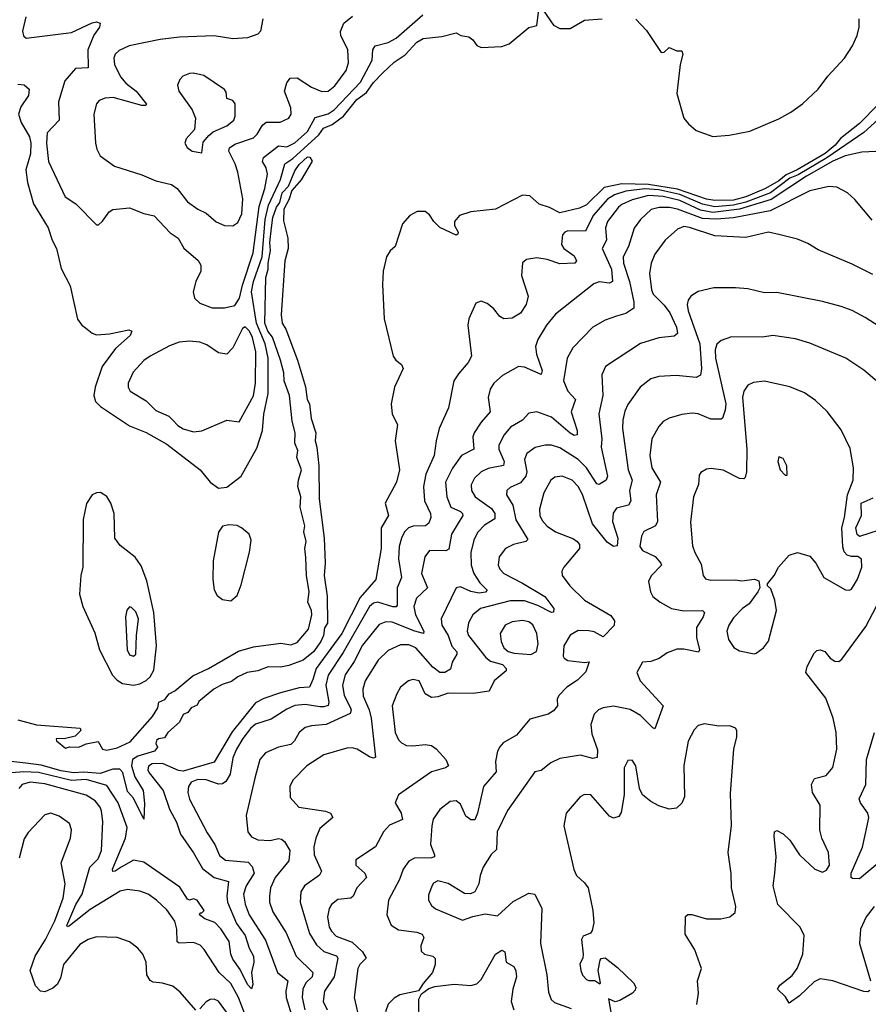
# Model space of a CAD drawing. Extents: x 1550320 to 1685906, y 509093 to 640511.
# Tile 330 of 532: x 1631714 to 1635817, y 566722 to 571481. Entities that reach past the tile are written whole.
import ezdxf

# ---------------------------------------------------------------- set-up
doc = ezdxf.new("R2010")
doc.units = 0

msp = doc.modelspace()

# ---------------------------------------------------------------- linework, layer by layer
at = {"layer": '0CON20XD'}
for points in [[(1631705, 571169.2), (1631735, 571166), (1631760, 571145), (1631756.9, 571115), (1631719.3, 571060.7), (1631708.2, 571025), (1631721.8, 570985), (1631761.7, 570915), (1631768.5, 570885), (1631767.1, 570832.9), (1631744, 570755), (1631751.7, 570695), (1631780.7, 570590.7), (1631851.5, 570475), (1631870.7, 570415), (1631891.6, 570375), (1631915, 570278.6), (1631958.2, 570195), (1631994.4, 570034.4), (1632014.7, 570004.7), (1632031.8, 569991.8), (1632065, 569965.7), (1632085, 569957.8), (1632147.8, 569962.2), (1632242.3, 569982.3), (1632255.8, 569975), (1632248.5, 569955), (1632177.8, 569892.2), (1632112.9, 569805), (1632079.8, 569705), (1632072.9, 569665), (1632081.4, 569635), (1632105, 569612), (1632245, 569517.9), (1632325, 569485.3), (1632425, 569429.1), (1632587.1, 569305), (1632635.7, 569245), (1632675, 569216.9), (1632715, 569222.1), (1632785, 569274.1), (1632860.5, 569409.5), (1632888.1, 569495), (1632894.4, 569575), (1632915.6, 569674.4), (1632916, 569845), (1632901.6, 569915), (1632858.7, 570015), (1632835.6, 570165), (1632844.7, 570215), (1632887.1, 570335), (1632900.4, 570515), (1632916.3, 570585), (1632975, 570709.4), (1632995.8, 570784.2), (1633035, 570810), (1633160.5, 570925), (1633183, 570957), (1633225, 570974.9), (1633279.3, 571015), (1633344.2, 571095), (1633390.6, 571129.4), (1633425, 571177), (1633470.3, 571225), (1633525, 571276.2), (1633578.4, 571311.6), (1633635, 571372.7), (1633665, 571390.9), (1633755, 571400), (1633825, 571418), (1633847.5, 571405), (1633885, 571398), (1633904.2, 571384.2), (1633925, 571356.7), (1633945, 571346.2), (1634045, 571351.4), (1634080, 571365), (1634175, 571443.3), (1634215, 571453.3), (1634225, 571542.5)], [(1634245, 571528), (1634295, 571454.2), (1634325, 571438.1), (1634375, 571439.2), (1634445, 571479.2), (1634530, 571485)], [(1631743.1, 571495), (1631728, 571425), (1631732.9, 571402.9), (1631745, 571392), (1631965, 571420), (1632065, 571465.3), (1632085, 571470.4), (1632104, 571465), (1632100.6, 571445), (1632072.8, 571407.2), (1632043.4, 571335), (1632045, 571248.8), (1631984, 571245), (1631932.7, 571185), (1631901.2, 571085), (1631905.5, 570995), (1631846.4, 570935), (1631844.1, 570885), (1631853.3, 570795), (1631934, 570625), (1631985, 570591.4), (1632085, 570490), (1632095, 570490), (1632115, 570507.5), (1632147.1, 570552.9), (1632165, 570564), (1632245, 570571.9), (1632314.5, 570544.5), (1632365, 570532.5), (1632441.7, 570451.7), (1632480, 570425), (1632507.2, 570377.2), (1632576.9, 570316.9), (1632590.6, 570295), (1632589.4, 570265), (1632565.7, 570215), (1632553.3, 570165), (1632560, 570135), (1632585, 570111.4), (1632645, 570088.9), (1632705, 570089.2), (1632755, 570100), (1632776.7, 570135), (1632791.4, 570198.6), (1632842.3, 570355), (1632872.1, 570577.9), (1632899.2, 570665), (1632912.8, 570735), (1632906.2, 570765), (1632888.1, 570795), (1632892.5, 570815), (1632965, 570872.2), (1633005, 570866.7), (1633045, 570885.6), (1633105, 570940.2), (1633141.9, 571008.1), (1633205, 571026.6), (1633235, 571045.2), (1633361.1, 571178.9), (1633418.4, 571285), (1633421.8, 571335), (1633433.3, 571355), (1633495, 571371.4), (1633535, 571392), (1633663.3, 571505)], [(1632890, 571485), (1632878, 571425), (1632865, 571410.8), (1632815, 571393.3), (1632745, 571388.6), (1632655, 571403.5), (1632486.5, 571396.5), (1632393.8, 571386.2), (1632243.3, 571355), (1632195, 571331.8), (1632176.4, 571315), (1632169.6, 571295), (1632172.8, 571265), (1632201.3, 571205), (1632226.9, 571175), (1632276.8, 571135), (1632327.7, 571072.3), (1632323.8, 571066.2), (1632305, 571066.7), (1632165.4, 571104.6), (1632127.6, 571102.4), (1632098.8, 571091.2), (1632085, 571074), (1632072.3, 571025), (1632080.5, 570885), (1632086.9, 570855), (1632103.9, 570823.9), (1632172.6, 570772.6), (1632305, 570730.8), (1632372.2, 570702.2), (1632448.6, 570685), (1632475.2, 570665.2), (1632525, 570600.5), (1632575.8, 570565), (1632615.3, 570545.3), (1632664.6, 570504.6), (1632705, 570487.1), (1632745, 570484.2), (1632768.3, 570501.7), (1632787.4, 570542.6), (1632793.2, 570615), (1632768.9, 570745), (1632756.6, 570785), (1632725.3, 570845), (1632728.2, 570861.8), (1632755, 570880), (1632845, 570910.4), (1632862.3, 570927.7), (1632887.8, 570972.2), (1632905, 570986.2), (1632973.3, 570986.7), (1633015.7, 571005), (1633027.3, 571025), (1633025.4, 571055), (1632994.6, 571135), (1633005, 571176), (1633021.1, 571198.9), (1633055, 571199.5), (1633124.4, 571155), (1633175, 571133.9), (1633205, 571136.2), (1633238.1, 571161.9), (1633291.8, 571235), (1633303.2, 571273.2), (1633300, 571335), (1633267.5, 571405), (1633264.6, 571424.6), (1633280.8, 571465), (1633322.4, 571497.6)], [(1634693.4, 571483.4), (1634745, 571428.8), (1634815, 571322.5), (1634830, 571325), (1634855, 571346.7), (1634890.7, 571330.7), (1634915, 571330), (1634920, 571315), (1634908, 571265), (1634890.5, 571125), (1634925.6, 571005.6), (1634947.4, 570977.4), (1634985, 570945.7), (1635065, 570917.3), (1635145, 570922.5), (1635245, 570942.2), (1635385, 571002.1), (1635442.5, 571035), (1635499.2, 571075), (1635574.4, 571145.6), (1635621.7, 571208.3), (1635702, 571295), (1635740.8, 571355), (1635763.8, 571405), (1635773.3, 571445), (1635772.5, 571485)], [(1632595, 570837.5), (1632601.2, 570888.8), (1632627.9, 570922.1), (1632650.3, 570939.7), (1632715, 570967.5), (1632750, 570995), (1632756.7, 571015), (1632755.6, 571075), (1632745, 571091.4), (1632715, 571100), (1632711.7, 571131.7), (1632703.7, 571143.7), (1632605, 571211.4), (1632555, 571223.3), (1632535, 571221.9), (1632502.4, 571207.6), (1632487.9, 571192.1), (1632476.9, 571165), (1632483.5, 571135), (1632547.8, 571045), (1632564.4, 571005), (1632558.9, 570951.1), (1632518.8, 570905), (1632513.3, 570885), (1632524.1, 570864.1), (1632547.5, 570845), (1632595, 570837.5)], [(1635865, 571070.6), (1635775, 570979), (1635683, 570907), (1635656.4, 570875), (1635607.9, 570835), (1635473.4, 570755), (1635419.2, 570730.8), (1635385, 570703), (1635320.3, 570665), (1635225, 570624.5), (1635165, 570609.4), (1635075, 570606.6), (1635035, 570614.2), (1634895, 570661.6), (1634755, 570684.1), (1634625, 570688.6), (1634540, 570670), (1634455, 570585.8), (1634420.9, 570570.9), (1634325, 570547.1), (1634275, 570573.8), (1634225, 570588.8), (1634180.4, 570630.4), (1634145, 570633.2), (1634015, 570565.9), (1633895, 570552.5), (1633840.8, 570535), (1633817.1, 570505), (1633817.1, 570487.1), (1633833.3, 570455), (1633832.5, 570445), (1633825, 570440), (1633745, 570477.1), (1633717.1, 570505), (1633695, 570538.6), (1633675, 570553.5), (1633636.3, 570553.7), (1633600, 570535), (1633565, 570493.8), (1633530, 570385), (1633505, 570363.3), (1633488, 570335), (1633471.4, 570265), (1633468.1, 570201.9), (1633475.6, 570035.6), (1633520, 569855), (1633533.3, 569835), (1633560, 569815), (1633568.8, 569795), (1633526, 569705), (1633509.4, 569625), (1633515.6, 569575), (1633540, 569525), (1633530, 569445), (1633550.5, 569305), (1633535.6, 569245), (1633480.8, 569145), (1633497.3, 569085), (1633461.9, 569025), (1633461.2, 568925), (1633436.7, 568775), (1633361, 568689), (1633272.3, 568515), (1633147, 568345), (1633132.2, 568292.2), (1633115, 568254.6), (1633065, 568251.6), (1632975, 568227.3), (1632895, 568200.4), (1632855, 568179.8), (1632740.8, 568039.2), (1632655, 567892.5), (1632505, 567849.1), (1632481.6, 567851.6), (1632405, 567886.4), (1632355.4, 567884.6), (1632336.3, 567873.7), (1632333.9, 567855), (1632340.7, 567840.7), (1632408.6, 567755), (1632437.9, 567665), (1632471.6, 567601.6), (1632492.1, 567545), (1632554.6, 567454.6), (1632598.1, 567378.1), (1632654.6, 567335), (1632723.1, 567315), (1632715.3, 567245.3), (1632719.1, 567215), (1632763, 567113), (1632805, 567054.4), (1632824, 566994), (1632844.4, 566955), (1632846.5, 566925), (1632834.4, 566875), (1632841.7, 566818.3), (1632835, 566796.7), (1632815, 566817.5), (1632780.6, 566890.6), (1632745, 566940.8), (1632734.7, 566965), (1632726.1, 567025), (1632686.8, 567086.8), (1632657.1, 567117.1), (1632610, 567135), (1632583.3, 567155), (1632586.2, 567163.8), (1632595, 567164.2), (1632605.5, 567175), (1632572.5, 567225), (1632555, 567232.2), (1632535, 567224.7), (1632525, 567230.8), (1632488, 567288), (1632315, 567408.7), (1632265, 567418.1), (1632204.5, 567385), (1632175, 567365.6), (1632165, 567363.8), (1632162.1, 567375), (1632225.5, 567525), (1632233, 567577), (1632189.8, 567695), (1632135, 567779.7), (1632035, 567809), (1631965, 567803), (1631805, 567842.7), (1631733.9, 567846.1), (1631675, 567840.7)], [(1635865, 570998.6), (1635795, 570935.9), (1635617.2, 570812.8), (1635478, 570732), (1635437.8, 570715), (1635344.1, 570645), (1635225, 570599.1), (1635165, 570584.4), (1635075, 570577.1), (1635015, 570588.9), (1634905.6, 570635.6), (1634805, 570658.3), (1634736.8, 570663.2), (1634645, 570652.7), (1634589.1, 570635), (1634556.8, 570613.2), (1634486.5, 570535), (1634450.4, 570459.6), (1634365, 570460.5), (1634349.5, 570455), (1634338, 570442), (1634334.4, 570395), (1634344.9, 570374.9), (1634395, 570340), (1634405.7, 570315), (1634398, 570305), (1634325, 570300.7), (1634265, 570322.7), (1634215, 570330.6), (1634165, 570322), (1634144.3, 570305.7), (1634140.5, 570245), (1634172.5, 570145), (1634163.6, 570105), (1634135, 570063.3), (1634095, 570037.8), (1634055, 570035.7), (1634035, 570045.8), (1634004.3, 570085), (1633975, 570108.9), (1633945, 570120.8), (1633919.5, 570110.5), (1633886, 570035), (1633880, 570005), (1633898.5, 569855), (1633882.2, 569825), (1633835, 569770), (1633813.6, 569735), (1633788.1, 569605), (1633742.2, 569505), (1633728.5, 569445), (1633718.2, 569375), (1633677.2, 569285), (1633665.7, 569224.3), (1633671.4, 569155), (1633700.9, 569095), (1633702.2, 569075), (1633692.1, 569047.9), (1633675.8, 569035), (1633617.2, 569032.7), (1633593.5, 569025), (1633575, 569005.5), (1633559.7, 568975), (1633549.5, 568935), (1633546.2, 568875), (1633560.6, 568785), (1633539.8, 568735), (1633539, 568651), (1633535, 568643.6), (1633517.4, 568642.6), (1633445, 568665.6), (1633425, 568661.4), (1633405.7, 568644.3), (1633277.4, 568422.6), (1633205, 568313.6), (1633194.8, 568265), (1633208.3, 568181.7), (1633205, 568165.6), (1633185, 568159), (1633165, 568160.4), (1633095, 568170.9), (1633045, 568165.7), (1633005, 568148.9), (1632929.6, 568100.4), (1632855, 568075.3), (1632829.6, 568055), (1632792.5, 568007.5), (1632762.5, 567955), (1632745, 567914), (1632731.7, 567835), (1632710.5, 567799.5), (1632695, 567787.5), (1632675, 567785.3), (1632615, 567807.5), (1632575, 567808.8), (1632542.5, 567795), (1632530.8, 567775), (1632527.5, 567745), (1632535, 567714.2), (1632621.1, 567551.1), (1632658.1, 567495), (1632680.9, 567440.9), (1632709.4, 567419.4), (1632818.4, 567408.4), (1632838.6, 567388.6), (1632847.8, 567355), (1632809.2, 567295), (1632796.9, 567255), (1632804.7, 567205.3), (1632824.4, 567155), (1632902.3, 567032.3), (1632961.1, 566875), (1633010.7, 566835), (1633001.3, 566785), (1633002.2, 566755), (1633033.5, 566655)], [(1635853.6, 570843.6), (1635785, 570841.1), (1635705, 570822.4), (1635645, 570796.9), (1635518, 570725), (1635347.4, 570612.6), (1635193.9, 570566.1), (1635065, 570549), (1635005, 570560.2), (1634905, 570607.7), (1634825, 570626.2), (1634755, 570631.8), (1634675, 570610.5), (1634625, 570587.5), (1634609.1, 570575), (1634555.3, 570505), (1634546.5, 570475), (1634551.4, 570415), (1634530.3, 570375), (1634575.7, 570275), (1634580.4, 570215), (1634565, 570207.2), (1634515, 570214.6), (1634490, 570205), (1634305, 570057.1), (1634260.6, 570005), (1634219.6, 569935), (1634208.3, 569901.7), (1634212.9, 569865), (1634240.7, 569785), (1634235, 569765.7), (1634155, 569801.2), (1634125.5, 569804.5), (1634048.5, 569761.5), (1634006.1, 569723.9), (1633989.5, 569695), (1633979.5, 569655), (1633989.5, 569585), (1633944.6, 569535), (1633910.9, 569485), (1633904.6, 569465), (1633910, 569405), (1633850.9, 569375), (1633807.2, 569312.8), (1633772.5, 569245), (1633778.8, 569175), (1633799.2, 569125), (1633845, 569103.8), (1633855.4, 569095), (1633856.1, 569085), (1633801.3, 568995), (1633788.8, 568921.2), (1633775, 568913.8), (1633695, 568915.4), (1633673.1, 568885), (1633656.8, 568805), (1633686, 568735), (1633632.3, 568685), (1633620.5, 568645), (1633628.1, 568605), (1633668.2, 568525), (1633666.7, 568515), (1633624.7, 568525.3), (1633515, 568569.8), (1633485, 568571.4), (1633452.8, 568557.2), (1633371.7, 568458.3), (1633331.4, 568378.6), (1633288.1, 568315), (1633275.2, 568265), (1633283.3, 568215), (1633314.2, 568155), (1633317.1, 568142.9), (1633311.8, 568128.2), (1633196.1, 568073.9), (1633125, 568067.8), (1633095, 568059.3), (1633064.8, 568035.2), (1633043.1, 567995), (1633025, 567978.2), (1632965, 567964.6), (1632902.9, 567937.1), (1632875.4, 567904.6), (1632851.2, 567815), (1632809.5, 567635), (1632817.5, 567555), (1632835, 567532.2), (1632865, 567516.2), (1632925, 567513.8), (1632965, 567523.5), (1632980.7, 567520.7), (1632995, 567508.8), (1633019.5, 567465), (1633015.4, 567415), (1632950, 567335), (1632927.5, 567285), (1632921.1, 567245), (1632922.3, 567215), (1632938.2, 567168.2), (1633003, 567067), (1633050.8, 566955), (1633131.3, 566875), (1633127.5, 566855), (1633097.4, 566825), (1633082.5, 566795), (1633080.4, 566755), (1633092.3, 566695)], [(1631705, 568096.7), (1631795, 568073.3), (1632007, 568057), (1632010, 568045), (1631981.7, 568018.3), (1631935, 568007.5), (1631890, 568005), (1631892.5, 567995), (1631935, 567960), (1631955, 567966), (1632000, 567965), (1632035, 567981.2), (1632093, 567993), (1632114, 567955), (1632135, 567950.7), (1632185, 567961.2), (1632248.9, 567991.1), (1632356.2, 568113.8), (1632382.5, 568155), (1632387.3, 568182.7), (1632415.8, 568195), (1632437.3, 568222.7), (1632465, 568236.9), (1632550.7, 568309.3), (1632626.7, 568345), (1632771.5, 568428.5), (1632845, 568449.5), (1632976.8, 568466.8), (1633025, 568459.2), (1633055, 568471.2), (1633111.2, 568535), (1633126.9, 568605), (1633125.3, 568625), (1633107.6, 568665), (1633112.9, 568715), (1633100.6, 568795), (1633097.9, 568882.1), (1633092, 568925), (1633098.6, 568958.6), (1633087.3, 569005), (1633093.1, 569035), (1633070.3, 569125), (1633073.9, 569175), (1633059.2, 569225), (1633061.4, 569255), (1633077.4, 569305), (1633053.3, 569365), (1633058.2, 569398.2), (1633044.7, 569435), (1633046.2, 569485), (1633031.4, 569541.4), (1633018.3, 569665), (1632993.1, 569735), (1632991.6, 569775), (1632975.2, 569835), (1632937.1, 569947.1), (1632914.3, 569975), (1632899.7, 570015), (1632904.6, 570235), (1632915.7, 570275), (1632914.9, 570305), (1632927.3, 570365), (1632923.8, 570405), (1632931.9, 570475), (1632938, 570525), (1632955.6, 570575), (1632972.6, 570597.4), (1632983.1, 570645), (1633013.4, 570676.6), (1633045, 570750.8), (1633065, 570782), (1633105, 570818), (1633117.5, 570817.5), (1633127.5, 570797.5), (1633075, 570707.5), (1633030, 570655), (1633015, 570610), (1632990.6, 570565), (1632989.4, 570509.4), (1633010, 570425), (1633011.8, 570375), (1632996, 570315), (1632978.3, 570055), (1632983.4, 570015), (1633000.7, 569985), (1633056.7, 569835), (1633096.6, 569706.6), (1633104, 569645), (1633114.5, 569624.5), (1633123.1, 569553.1), (1633146.2, 569485), (1633142.6, 569445), (1633151.5, 569415), (1633160, 569325), (1633162.6, 569165), (1633186.1, 568975), (1633190.5, 568855), (1633185.7, 568795), (1633201.2, 568695), (1633202.8, 568565), (1633188.4, 568541.6), (1633183.6, 568505), (1633170.2, 568475), (1633135, 568426.4), (1633085, 568385.2), (1633015, 568360), (1632975, 568351.8), (1632915, 568353.3), (1632865.5, 568334.5), (1632813.8, 568326.2), (1632768.6, 568305), (1632738.2, 568281.8), (1632692.8, 568267.2), (1632652.9, 568245), (1632580.8, 568185), (1632572, 568168), (1632543.8, 568155), (1632526.9, 568133.1), (1632505, 568122.5), (1632487.5, 568085), (1632430, 568035), (1632415, 568010), (1632385, 568005.3), (1632375, 567996.7), (1632372.3, 567982.3), (1632380, 567965), (1632365.7, 567945), (1632285, 567921.1), (1632259.4, 567905), (1632254.3, 567875), (1632270.8, 567820.8), (1632311.7, 567755), (1632317.7, 567692.3), (1632315, 567617.5), (1632265, 567718), (1632235, 567750.6), (1632212.4, 567842.4), (1632197.7, 567857.7), (1632165, 567858.1), (1632103.2, 567836.8), (1632025, 567844.6), (1631975, 567840.7), (1631915, 567850.1), (1631817.7, 567877.7), (1631743.2, 567886.8), (1631595, 567903.8)], [(1635835, 570512), (1635752.6, 570612.6), (1635716.2, 570645), (1635665, 570672.5), (1635625.5, 570675.5), (1635535, 570654.7), (1635342.5, 570557.5), (1635165, 570523.9), (1635083.3, 570516.7), (1635015, 570520.8), (1634895, 570565.9), (1634856.5, 570573.5), (1634806.5, 570573.5), (1634766.8, 570563.2), (1634715.5, 570515), (1634685, 570472.9), (1634657.2, 570385), (1634632.2, 570335), (1634633.3, 570305), (1634662.3, 570215), (1634683.8, 570116.2), (1634683.6, 570086.4), (1634645, 570060.3), (1634598.8, 570048.8), (1634545, 570029.5), (1634485, 569995.5), (1634387.8, 569895), (1634360.5, 569845), (1634343.1, 569735), (1634364.7, 569685), (1634401.5, 569645), (1634380.5, 569585), (1634409.2, 569495), (1634409.4, 569475), (1634395, 569471.5), (1634375, 569481.9), (1634285, 569560), (1634215, 569585.5), (1634175, 569580), (1634145.2, 569544.8), (1634087.7, 569512.3), (1634056.1, 569473.9), (1634030.3, 569425), (1634030.5, 569405), (1634055.8, 569345), (1634053.6, 569326.4), (1633978.9, 569311.1), (1633944.8, 569295.2), (1633913.8, 569265), (1633897.7, 569232.3), (1633898.2, 569205), (1633916.2, 569175), (1633995, 569117.9), (1634012.1, 569095), (1634010.8, 569069.2), (1633962, 569038), (1633928.3, 569001.7), (1633910.6, 568965), (1633895.8, 568905), (1633897.6, 568845), (1633910.5, 568805), (1633939.5, 568759.5), (1633975, 568723.3), (1633966.5, 568713.5), (1633935, 568709.8), (1633895, 568717), (1633845, 568739.6), (1633825, 568735.6), (1633752.1, 568585), (1633754.7, 568555), (1633785.1, 568505.1), (1633802.9, 568452.9), (1633827.1, 568425), (1633828.2, 568415), (1633805.3, 568375), (1633797.7, 568342.3), (1633768.8, 568325), (1633745, 568325.4), (1633710.8, 568350.8), (1633629.6, 568445), (1633595, 568459.2), (1633555, 568458.9), (1633495, 568431.8), (1633447.3, 568385), (1633384.6, 568285), (1633372.6, 568245), (1633375, 568210.8), (1633403, 568145), (1633413.2, 568105), (1633433.6, 567916.4), (1633425, 567911.2), (1633405, 567917.5), (1633346.2, 567955), (1633320.9, 567960.9), (1633295, 567959.4), (1633185, 567927.9), (1633101.9, 567875), (1633034.2, 567805), (1633020.8, 567775), (1633021.3, 567721.3), (1633064.5, 567674.5), (1633193.3, 567655), (1633216.2, 567645), (1633228.8, 567625), (1633165, 567571.1), (1633145.2, 567524.8), (1633136.3, 567483.6), (1633137.8, 567445), (1633174, 567365), (1633163.8, 567346.2), (1633091.9, 567295), (1633073.5, 567265), (1633070.9, 567215), (1633091.8, 567145), (1633114.8, 567064.8), (1633149, 567009), (1633185, 566976.5), (1633245.9, 566955.9), (1633252.7, 566945), (1633235.3, 566855), (1633187.5, 566785), (1633180.9, 566735), (1633200.4, 566695)], [(1635839.1, 570249.1), (1635738.9, 570298.9), (1635575, 570368.6), (1635525, 570400), (1635475, 570420), (1635391.1, 570441.1), (1635335, 570454), (1635225, 570428), (1635075, 570436.7), (1634952.9, 570477.1), (1634925, 570480.8), (1634895, 570469.4), (1634835, 570415.7), (1634785, 570347.1), (1634767.1, 570305), (1634759.6, 570255), (1634768.4, 570175), (1634776.6, 570155), (1634830.7, 570100.7), (1634857.2, 570065), (1634889.1, 569995), (1634894.4, 569965), (1634879.1, 569950.9), (1634805, 569943.6), (1634715, 569916.5), (1634546, 569805), (1634529.4, 569765), (1634533.2, 569665), (1634513.5, 569576.5), (1634528.1, 569455), (1634525.3, 569415), (1634555.4, 569274.6), (1634549.4, 569255), (1634515, 569234.4), (1634505, 569237.5), (1634455, 569314.7), (1634415, 569355.2), (1634325, 569412.2), (1634285, 569424.7), (1634255, 569425.4), (1634205.9, 569414.1), (1634166, 569384), (1634154.6, 569355), (1634166.1, 569296.1), (1634161.6, 569275), (1634135, 569241.8), (1634085, 569220), (1634068.9, 569205), (1634068.5, 569185), (1634097.9, 569135), (1634113.3, 569063.3), (1634171.1, 568968.9), (1634161.2, 568958.8), (1634101.2, 568945), (1634062.9, 568925), (1634032.5, 568885), (1634027.9, 568845), (1634036.2, 568825), (1634054.5, 568805), (1634145, 568757.2), (1634252.5, 568692.5), (1634296.7, 568635), (1634295, 568616.7), (1634285, 568615.8), (1634219.6, 568649.6), (1634155, 568672.1), (1634085, 568671.7), (1633941.9, 568635), (1633904.5, 568605), (1633883.7, 568566.3), (1633878.2, 568525), (1633883.9, 568505), (1633968.2, 568398.2), (1633991.1, 568381.1), (1634047.9, 568365), (1634065.6, 568345), (1634065.6, 568334.4), (1634008.6, 568285), (1633984.2, 568235.8), (1633905.9, 568224.1), (1633785, 568226.2), (1633735, 568208.4), (1633705, 568205.4), (1633675, 568221.9), (1633645.2, 568285.2), (1633615, 568292.7), (1633593.9, 568286.1), (1633555.8, 568255), (1633537.2, 568222.8), (1633515.6, 568165), (1633529.1, 568035), (1633545, 568000), (1633560, 567985), (1633585, 567973.2), (1633615, 567970.8), (1633675, 567978.2), (1633705, 567973.1), (1633727.3, 567957.3), (1633774.3, 567905), (1633788, 567875), (1633773.3, 567865), (1633704.4, 567845.6), (1633545.8, 567735), (1633529.4, 567695), (1633559.2, 567645), (1633565.5, 567614.5), (1633502.2, 567587.8), (1633473.1, 567555), (1633435, 567482.9), (1633339.5, 567420.5), (1633340, 567395), (1633382.9, 567355), (1633390.8, 567335), (1633344.7, 567285.3), (1633326.2, 567245), (1633315.7, 567235), (1633252.3, 567227.7), (1633221.4, 567205), (1633211.1, 567185), (1633203.1, 567145), (1633210, 567095), (1633220.9, 567075), (1633245, 567051.8), (1633322.3, 567022.3), (1633371.5, 566975), (1633390, 566945), (1633358.9, 566915), (1633348.2, 566895), (1633331.2, 566755), (1633359.2, 566635)], [(1635955, 569943.1), (1635801.1, 570041.1), (1635738.8, 570075), (1635685, 570095.6), (1635595, 570119.4), (1635375, 570161.9), (1635315, 570160.6), (1635235, 570180), (1635175, 570185.5), (1635070, 570185), (1634995, 570168.1), (1634959.2, 570145), (1634945.7, 570125), (1634941.1, 570105), (1634945.7, 570074.3), (1635002.2, 569915), (1635009.8, 569795), (1635005, 569762.5), (1634985, 569751.8), (1634888.3, 569761.7), (1634805, 569756.5), (1634765.4, 569744.6), (1634714.7, 569705.3), (1634655, 569621.9), (1634640.3, 569589.7), (1634629.4, 569545), (1634628.8, 569505), (1634656.4, 569305), (1634674.7, 569255), (1634661.9, 569205), (1634669.5, 569155), (1634658.1, 569135), (1634600.3, 569119.8), (1634584.2, 569095.8), (1634580.7, 569055), (1634605.3, 568975), (1634602, 568938), (1634585, 568935.5), (1634555, 568955.5), (1634483.6, 569045), (1634435, 569186.7), (1634414.4, 569224.4), (1634385.2, 569255.2), (1634337.5, 569275), (1634300.8, 569269.2), (1634281.5, 569255), (1634248.2, 569195), (1634226.9, 569115), (1634229.6, 569085), (1634239.9, 569059.9), (1634265, 569032.3), (1634305, 569005.4), (1634391.9, 568971.9), (1634409.6, 568959.6), (1634420, 568945), (1634421.1, 568925), (1634345.6, 568834.4), (1634336, 568815), (1634337.5, 568795), (1634374.3, 568744.3), (1634445, 568675.5), (1634571.6, 568601.6), (1634590, 568575), (1634587.7, 568552.3), (1634535, 568497.5), (1634491.7, 568521.7), (1634465, 568527.9), (1634415, 568528.5), (1634375, 568506.7), (1634345.6, 568455), (1634341.4, 568405), (1634346, 568395), (1634365, 568383.5), (1634446.2, 568373.8), (1634467.5, 568377.5), (1634451.2, 568328.8), (1634411.5, 568288.5), (1634360, 568255), (1634320, 568215), (1634313.2, 568196.8), (1634313.6, 568165), (1634295, 568140.5), (1634268.8, 568125), (1634180.5, 568099.5), (1634116.3, 568023.6), (1634051.2, 567985), (1634035, 567966.7), (1634024.4, 567945.6), (1634014.6, 567895.4), (1634017.8, 567845), (1633956.5, 567775), (1633927.3, 567645), (1633915, 567614.3), (1633895, 567613.3), (1633871.8, 567631.8), (1633845, 567688.6), (1633825, 567705.6), (1633795, 567702.9), (1633745, 567664.3), (1633712.9, 567617.1), (1633706.2, 567585), (1633699.7, 567495), (1633720, 567445), (1633718.9, 567435), (1633705, 567429.7), (1633622.2, 567427.8), (1633595, 567413.3), (1633568.8, 567375), (1633551.1, 567325), (1633497.1, 567225), (1633488.8, 567155), (1633510.6, 567105), (1633545, 567081.5), (1633635, 567070.6), (1633660.8, 567060.8), (1633668.8, 567045), (1633653.5, 567005), (1633655, 566978.8), (1633671.2, 566965), (1633711.2, 566955), (1633723.6, 566943.6), (1633722.7, 566915), (1633710.6, 566875), (1633665, 566822.5), (1633643, 566787), (1633552.1, 566767.9), (1633525, 566752), (1633495, 566723.3), (1633482.5, 566685)], [(1632555, 569489.6), (1632595, 569493.5), (1632715, 569545.8), (1632775, 569537.5), (1632845, 569662.5), (1632854.7, 569724.7), (1632855.3, 569875), (1632840, 569945), (1632825, 569975.6), (1632805, 569996.7), (1632791.9, 569988.1), (1632745.4, 569894.6), (1632715, 569864.2), (1632675, 569871.4), (1632619.7, 569909.7), (1632585, 569921.8), (1632535, 569927.1), (1632485, 569921.8), (1632438, 569905), (1632344.2, 569855), (1632315, 569833.1), (1632262.1, 569777.9), (1632238.1, 569725), (1632238.9, 569705), (1632248.6, 569685), (1632325, 569638.2), (1632372.4, 569592.4), (1632434.7, 569564.8), (1632454.6, 569545), (1632479.2, 569519.2), (1632505, 569504), (1632555, 569489.6)], [(1635870, 569725), (1635795, 569787.5), (1635708.8, 569845), (1635535, 569917.5), (1635465, 569938.5), (1635355, 569954.4), (1635305, 569946.7), (1635155, 569947.8), (1635105, 569930.6), (1635085, 569912.5), (1635076.1, 569885), (1635078.6, 569845), (1635127.6, 569625), (1635125, 569593.8), (1635112.5, 569555), (1635105, 569550), (1635055, 569549.5), (1634995, 569575.5), (1634965, 569580), (1634915, 569573.5), (1634853.8, 569555), (1634825, 569538.6), (1634804.6, 569515.4), (1634770, 569455), (1634761.1, 569375), (1634770.7, 569315), (1634812.9, 569245), (1634790.8, 569185), (1634797.5, 569055), (1634788, 569035), (1634732.4, 569007.6), (1634720, 568985), (1634712.3, 568935), (1634725.6, 568915), (1634786.9, 568886.9), (1634814.5, 568855), (1634816.7, 568845), (1634767.5, 568792.5), (1634754.3, 568765), (1634763.8, 568715), (1634775, 568693.1), (1634810.9, 568665), (1634865, 568635.9), (1634925, 568623.1), (1635015, 568625.3), (1635025.6, 568615), (1635019.2, 568595), (1634986.6, 568543.4), (1634985.9, 568495), (1635000.5, 568435), (1634996.3, 568423.7), (1634925, 568438.5), (1634891.7, 568438.3), (1634845, 568420.6), (1634806.3, 568393.7), (1634765, 568379.2), (1634725, 568375.8), (1634697.5, 568325), (1634714.4, 568285), (1634824.4, 568165), (1634785, 568053.8), (1634775, 568057.5), (1634715, 568118.5), (1634665, 568146.8), (1634585, 568162.3), (1634535, 568155.5), (1634512, 568145), (1634491.9, 568125), (1634475.4, 568074.6), (1634480.9, 568029.1), (1634508.1, 567951.9), (1634505.8, 567914.2), (1634485, 567910.4), (1634425, 567926.5), (1634325, 567910), (1634281.3, 567888.7), (1634235, 567852), (1634205, 567846), (1634071.9, 567658.1), (1634022.5, 567555), (1634019.4, 567470.6), (1633993.5, 567446.5), (1633955.6, 567385), (1633940, 567345), (1633934.4, 567305), (1633915, 567266), (1633894.3, 567255.7), (1633865, 567257.5), (1633785, 567305.6), (1633735, 567319.4), (1633715, 567308), (1633706.6, 567293.4), (1633690.4, 567249.6), (1633690.5, 567225), (1633705, 567199.2), (1633725, 567183.3), (1633855, 567128.6), (1633905, 567147.1), (1633965, 567158.9), (1634025, 567148.8), (1634100.7, 567219.3), (1634175, 567259.1), (1634205, 567254), (1634238.6, 567185), (1634231.8, 567015), (1634262.7, 566865), (1634270.8, 566780.8), (1634283.3, 566745), (1634300.5, 566730.5), (1634381, 566701)], [(1635265, 568416), (1635275, 568418.8), (1635310, 568445), (1635335, 568477.5), (1635372.9, 568625), (1635365.7, 568675.7), (1635345, 568730), (1635330, 568745), (1635330, 568755), (1635362.5, 568795), (1635383.3, 568835), (1635435, 568892.5), (1635475, 568905.5), (1635535, 568888.6), (1635562.5, 568855), (1635601.2, 568785), (1635706.1, 568726.1), (1635725, 568723.8), (1635735, 568728.8), (1635765, 568776.7), (1635785.6, 568835), (1635784.3, 568874.3), (1635766.8, 568886.8), (1635735, 568886.5), (1635715, 568893.1), (1635699.8, 568909.8), (1635693.2, 568933.2), (1635688.9, 569025), (1635702.6, 569075), (1635715.6, 569184.4), (1635743.5, 569255), (1635745.6, 569315), (1635729.3, 569409.3), (1635685, 569498.8), (1635618, 569588), (1635561.3, 569641.3), (1635508, 569678), (1635437.2, 569707.2), (1635315, 569733.3), (1635262.1, 569727.9), (1635235, 569714.2), (1635214.7, 569685.3), (1635208.7, 569655), (1635229.5, 569405), (1635228.8, 569295), (1635221.4, 569268.6), (1635215, 569261.2), (1635195, 569263.8), (1635115, 569304), (1635058, 569312), (1635035, 569308), (1635007.1, 569292.9), (1634999.7, 569280.3), (1634995.6, 569235), (1634972.5, 569175), (1634958, 569052), (1634967.6, 568937.6), (1634978.1, 568905), (1635009.7, 568849.7), (1635018.6, 568795), (1635029.1, 568779.1), (1635055, 568771.9), (1635173.6, 568773.6), (1635205, 568768.6), (1635267.5, 568777.5), (1635288.3, 568768.3), (1635292.5, 568735), (1635283.3, 568715), (1635241.7, 568658.3), (1635208.6, 568635), (1635165, 568589.2), (1635142.2, 568555), (1635133.5, 568525), (1635140.6, 568485), (1635167, 568447), (1635195, 568430.8), (1635265, 568416)], [(1635425, 569280), (1635422.5, 569325), (1635405, 569360), (1635385, 569367.5), (1635380, 569345), (1635391.2, 569305), (1635415, 569280), (1635425, 569280)], [(1632265, 568264.8), (1632295, 568270.4), (1632325, 568286.3), (1632344.5, 568305.5), (1632362.6, 568337.4), (1632376.1, 568455), (1632363.2, 568615), (1632328.7, 568768.7), (1632300.8, 568840.8), (1632273.1, 568883.1), (1632199.9, 568939.9), (1632174.6, 568974.6), (1632170.9, 569095), (1632155, 569143.8), (1632135, 569176), (1632105, 569195.7), (1632085, 569194), (1632065, 569183.8), (1632037, 569143), (1632020.8, 569065), (1632019.4, 568835), (1632010, 568795), (1632003.6, 568705), (1632019.5, 568645), (1632078.2, 568518.2), (1632100.6, 568435), (1632163.2, 568313.2), (1632185, 568289.2), (1632211.9, 568271.9), (1632265, 568264.8)], [(1635915, 569028.1), (1635775, 568983.8), (1635763.1, 568993.1), (1635757.1, 569025), (1635783.7, 569085), (1635782, 569145), (1635840, 569170)], [(1632735, 568671.4), (1632765, 568697.8), (1632785, 568748.9), (1632825, 568906.9), (1632832.5, 568965), (1632822.8, 568995), (1632786.6, 569025), (1632765, 569036.2), (1632725, 569039.6), (1632695, 569032.5), (1632675.5, 569004.5), (1632649.5, 568865), (1632647.8, 568775), (1632654.3, 568725), (1632668.3, 568698.3), (1632695, 568679.2), (1632735, 568671.4)], [(1635825, 566788.8), (1635815, 566782.5), (1635795, 566784.2), (1635645.4, 566835.4), (1635585, 566844.4), (1635555, 566831.1), (1635485, 566762.2), (1635435, 566727.5), (1635417.3, 566757.3), (1635377.5, 566795), (1635390, 566815), (1635448.7, 566861.3), (1635472.3, 566895), (1635500, 566965), (1635506.4, 567055), (1635486.9, 567095), (1635379.1, 567205), (1635357.5, 567295), (1635365.8, 567355.8), (1635371.9, 567435), (1635361.2, 567535), (1635364.1, 567555.9), (1635375, 567562.5), (1635405, 567545.8), (1635437.5, 567515), (1635484.7, 567444.7), (1635558.8, 567375), (1635595, 567361.4), (1635615, 567370.8), (1635629.4, 567395), (1635624, 567455), (1635592.9, 567525), (1635582.9, 567562.9), (1635583.6, 567685), (1635547.5, 567745), (1635541.8, 567785), (1635556.2, 567813.8), (1635612.5, 567827.5), (1635645, 567866.2), (1635664.5, 567955), (1635661.5, 568035), (1635647.3, 568105), (1635612.2, 568202.2), (1635514.4, 568325), (1635520.8, 568355), (1635555, 568418.8), (1635567.9, 568432.1), (1635584.4, 568435.6), (1635606.6, 568426.6), (1635633.1, 568395), (1635655, 568380.5), (1635675, 568379.4), (1635689.6, 568390.4), (1635805, 568548.6), (1635907.8, 568745)], [(1632265, 568404.3), (1632275.5, 568415), (1632278.5, 568505), (1632289.1, 568585), (1632275, 568619.2), (1632255, 568640), (1632245, 568642.5), (1632232.7, 568627.3), (1632225.7, 568594.3), (1632233.3, 568435), (1632245, 568410.8), (1632265, 568404.3)], [(1634185, 568413.1), (1634212.2, 568427.8), (1634221.1, 568465), (1634214.7, 568515), (1634195, 568555.6), (1634175, 568570.8), (1634145, 568577.3), (1634095, 568571.2), (1634061.4, 568555), (1634037.5, 568515), (1634042.1, 568475), (1634055.5, 568445), (1634075, 568427.7), (1634105, 568418.7), (1634185, 568413.1)], [(1634988.7, 566721.3), (1634996.7, 566775), (1634991.9, 566835), (1635010.8, 566895), (1634978.6, 566985), (1634931.7, 567061.7), (1634933.4, 567146.6), (1634945, 567155.7), (1634964.4, 567155.6), (1635035, 567135.7), (1635104.2, 567135.8), (1635147.5, 567145), (1635173.3, 567165), (1635176.2, 567195), (1635155.5, 567285), (1635154.4, 567354.4), (1635140, 567455), (1635155.5, 567585.5), (1635150.8, 567740.8), (1635167.1, 567955), (1635180.8, 568015), (1635181.2, 568045), (1635175, 568056.7), (1635148.3, 568068.3), (1635095, 568065.6), (1635025, 568078), (1634995, 568068.8), (1634975, 568048.8), (1634946.6, 567993.4), (1634925.5, 567875.5), (1634928.5, 567725), (1634915.4, 567694.6), (1634889.3, 567670.7), (1634855, 567665.6), (1634805, 567681.1), (1634765, 567702.2), (1634725.8, 567735), (1634710, 567765), (1634693.3, 567875), (1634675, 567902.5), (1634655, 567900), (1634636.2, 567865), (1634636.9, 567735), (1634621.4, 567648.6), (1634610.6, 567629.4), (1634585, 567621.9), (1634565, 567630.8), (1634475, 567734.4), (1634445, 567736.5), (1634424.3, 567725), (1634355.6, 567645), (1634345.7, 567585), (1634392.7, 567372.7), (1634405.5, 567345), (1634445, 567309.1), (1634462, 567285), (1634485.3, 567175), (1634490, 567115), (1634481.4, 567078.6), (1634474.2, 567065.8), (1634438.8, 567051.2), (1634430.8, 567035), (1634438.8, 566965), (1634436.7, 566945), (1634421.9, 566918.1), (1634426.7, 566885), (1634435, 566862.5), (1634455, 566842.5), (1634465, 566836.2), (1634495, 566837.5), (1634518.8, 566821.2), (1634522.5, 566825), (1634511.2, 566885), (1634520, 566935), (1634526.2, 566943.8), (1634545, 566946), (1634605, 566900.5), (1634681.4, 566825), (1634693.1, 566805), (1634690.3, 566789.7), (1634677.5, 566775), (1634615, 566739.5), (1634593.6, 566733.6), (1634561.2, 566748.8), (1634573.1, 566675)], [(1635903.8, 567436.2), (1635775, 567328.9), (1635740.3, 567330.3), (1635734.4, 567335), (1635733.4, 567355), (1635788.8, 567481.2), (1635811.3, 567585), (1635818.9, 567625), (1635815.4, 567645), (1635778.5, 567695), (1635773.1, 567715), (1635805.6, 567785), (1635807.5, 567905), (1635846.4, 568035)], [(1632817, 566637), (1632771.6, 566755), (1632735, 566822.2), (1632678.8, 566875), (1632606.7, 566986.7), (1632587.3, 567007.3), (1632555, 567020.9), (1632485, 567018.1), (1632475, 567024), (1632473.8, 567085), (1632464, 567124), (1632425, 567178.1), (1632375.8, 567225.8), (1632335, 567253.6), (1632295, 567268.2), (1632235, 567277.3), (1632200.6, 567269.4), (1632055, 567180.8), (1631955, 567100.4), (1631945, 567096), (1631942.2, 567102.2), (1631985, 567204.7), (1632015.6, 567255), (1632052.7, 567385), (1632093.2, 567425), (1632109.6, 567465), (1632116.6, 567605), (1632110, 567655), (1632102.7, 567675), (1632078.8, 567705), (1632035, 567733.4), (1631835, 567787.7), (1631764.1, 567795.9), (1631725.5, 567785), (1631709.7, 567765)], [(1632565, 566692.9), (1632489.8, 566779.8), (1632455, 566809.2), (1632405, 566824.4), (1632358.9, 566828.9), (1632345, 566836.9), (1632328.2, 566865), (1632325.5, 566925.5), (1632310, 566965), (1632285, 566994), (1632245, 567024), (1632185.6, 567045.6), (1632085, 567048.5), (1632045, 567035.5), (1632005, 567010.9), (1631926, 566915), (1631912.1, 566847.9), (1631895, 566817.5), (1631875, 566799.1), (1631835, 566781.4), (1631815, 566786), (1631790.7, 566810.7), (1631764.4, 566885), (1631788.9, 566955), (1631838.4, 567035), (1631883.5, 567125), (1631924.2, 567235), (1631933.9, 567305), (1631914.6, 567405), (1631960.4, 567525), (1631964.5, 567564.5), (1631955, 567596), (1631905, 567631.4), (1631863.9, 567646.1), (1631835, 567638), (1631755, 567552.1), (1631735, 567521.1), (1631711.1, 567428.9)], [(1635844.6, 567195.4), (1635806.5, 567145), (1635779.6, 567085), (1635774.7, 567015), (1635828.1, 566835)], [(1633645.5, 566624.5), (1633643.8, 566746.2), (1633657, 566773), (1633692, 566798), (1633721.4, 566808.6), (1633815, 566820), (1633895, 566812.5), (1633925, 566821.5), (1633945, 566841.4), (1634015, 566964.3), (1634045, 566984.2), (1634060, 566975), (1634066.2, 566926.2), (1634103.9, 566903.9), (1634113.4, 566883.4), (1634116, 566855), (1634098.2, 566795), (1634090.7, 566735), (1634102.9, 566695)], [(1632757.6, 566625), (1632675, 566737.3), (1632655, 566746.9), (1632635, 566745.4), (1632615, 566733.8), (1632585, 566700.5)]]:
    msp.add_lwpolyline(points, dxfattribs=at)

doc.saveas('drawing.dxf')
